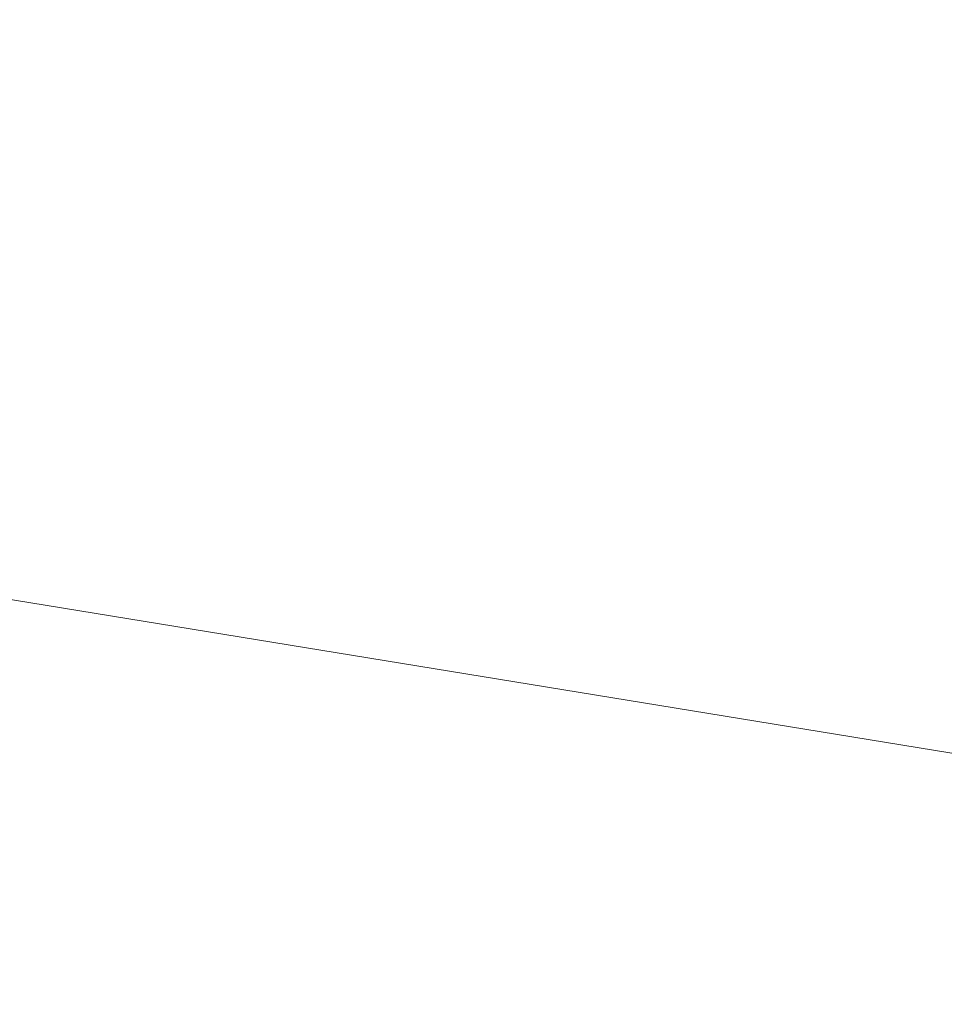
# Model space of a CAD drawing. Header units: millimetres. Extents: x -57 to 57, y 0 to 70.
# Tile 549 of 656: x 3.0167 to 3.09, y 9.8438 to 9.9219. Entities that reach past the tile are written whole.
import ezdxf

# ---------------------------------------------------------------- set-up
doc = ezdxf.new("R2010")
doc.units = ezdxf.units.MM
doc.layers.add('A-GENM', color=13, linetype='Continuous')

# ---------------------------------------------------------------- blocks, each defined once
blk = doc.blocks.new('MODEL_FFAS1M22-709500BF0 - MODEL_FFAS1M22-709500BF0-480119-Preview')
at = {"layer": 'A-GENM', "lineweight": 9}
mesh = blk.add_polyface(dxfattribs=at)
corners = [(-5.065659, -5.065982, 56.850686), (0, -5.584437, 56.874908), (0, -4.188329, 57.03118), (0, -10.000001, -23.650001), (-3.05776, -10.000001, -22.656473), (-2.692929, -9.928683, -29.966412), (-6.11552, -10.000001, -21.662947), (-6.441622, -9.898842, -30.625674), (0, -7.439935, 53.833047), (-6.943316, -6.911401, 54.78898), (-4.411533, -8.205858, 50.598642), (-4.456237, -9.640439, -37.410771), (0, -8.887138, -46.478872), (0, -9.785809, -34.646118), (-5.971772, -5.82522, -56.428632), (0, -6.317886, -56.296823), (-6.943316, -6.911401, -54.78898), (-11.841303, -6.037199, -55.341199), (0, -7.439935, -53.833047), (-9.418722, -8.457228, 48.521734), (-4.411533, -8.205858, -50.598642), (-9.418722, -8.457228, -48.521734), (0, -8.887138, 46.478872), (-5.340592, -9.074689, 44.541122), (-7.136025, -5.92275, 56.228831), (0, -6.317886, 56.296823), (-5.340592, -9.074689, -44.541122), (-6.441622, -9.898842, 30.625674), (-4.456237, -9.640439, 37.410771), (-9.556814, -9.443618, 39.597133), (0, -10.000001, 23.650001), (0, -9.785809, 34.646118), (-2.692929, -9.928683, 29.966412), (-4.983111, -4.941954, -56.895169), (-10.8657, -5.231225, -55.976021), (-5.47025, -3.798972, -57.07773), (-6.11552, -10.000001, 21.662947), (-9.791592, -9.914903, 29.068322), (-9.791592, -9.914903, -29.068322), (-3.05776, -10.000001, 22.656473), (-9.556814, -9.443618, -39.597133), (-7.682859, 0, -55.746438), (0, -1.396109, -57.343729), (-6.026368, -2.052619, -57.156549), (0, -2.792219, -57.187457), (0, -4.188328, -57.03118), (0, -5.584437, -56.874908), (-11.294397, -3.279611, -56.275317), (0, 0, -57.500001), (-5.950366, -3.730755, 57.038565), (-10.8657, -5.231225, 55.976021), (-7.682859, 0, 55.746438), (-7.491956, -2.207115, 56.976932), (0, -1.396108, 57.343729), (0, 0, 57.500001), (0, -2.792221, 57.187452), (-11.937564, -1.816407, -56.227754)]
mesh.append_faces([[corners[k] for k in face] for face in [(42, 41, 48)]], dxfattribs={"vtx0": -1})
mesh.append_faces([[corners[k] for k in face] for face in [(6, 7, 4), (22, 28, 31), (3, 5, 13), (30, 32, 39), (45, 35, 44), (46, 33, 45), (55, 49, 2)]], dxfattribs={"vtx0": -1, "vtx1": -1})
mesh.append_faces([[corners[k] for k in face] for face in [(8, 9, 10), (14, 15, 16), (16, 17, 14), (9, 19, 10), (16, 20, 21), (22, 10, 23), (21, 20, 26), (27, 28, 29), (0, 24, 1), (33, 34, 35), (16, 18, 20), (29, 28, 23), (36, 27, 37), (38, 7, 6), (11, 5, 7), (11, 7, 40), (28, 32, 31), (40, 21, 26), (5, 11, 13), (32, 27, 39), (7, 5, 4), (27, 32, 28), (41, 42, 43), (44, 35, 43), (35, 45, 33), (14, 33, 46), (43, 35, 47), (34, 33, 14), (0, 49, 50), (51, 52, 53), (55, 52, 49), (24, 0, 50), (24, 9, 25), (26, 12, 11), (12, 26, 20), (40, 26, 11), (23, 10, 19), (29, 23, 19), (22, 23, 28), (41, 43, 56), (2, 49, 0)]], dxfattribs={"vtx0": -1, "vtx1": -1, "vtx2": -1})
mesh.append_faces([[corners[k] for k in face] for face in [(0, 1, 2), (11, 12, 13), (24, 25, 1), (9, 8, 25), (14, 46, 15), (52, 55, 53)]], dxfattribs={"vtx0": -1, "vtx2": -1})
mesh.append_faces([[corners[k] for k in face] for face in [(3, 4, 5), (15, 18, 16), (30, 31, 32), (36, 39, 27), (42, 44, 43), (18, 12, 20), (22, 8, 10)]], dxfattribs={"vtx1": -1, "vtx2": -1})
mesh.append_faces([[corners[k] for k in face] for face in [(53, 54, 51)]], dxfattribs={"vtx2": -1})

msp = doc.modelspace()

# ---------------------------------------------------------------- block references
at = {"layer": 'A-GENM', "lineweight": 9, "rotation": 180}
msp.add_blockref('MODEL_FFAS1M22-709500BF0 - MODEL_FFAS1M22-709500BF0-480119-Preview', (0, 0), dxfattribs=at)

doc.saveas('drawing.dxf')
